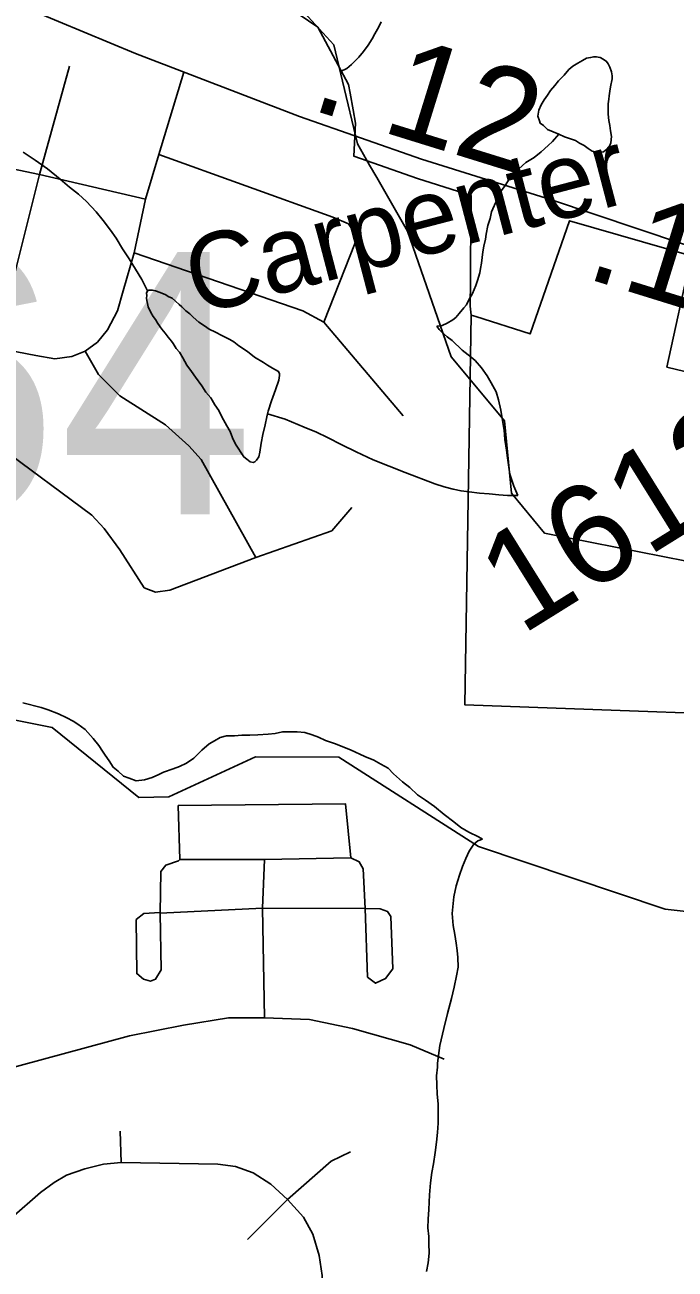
# Model space of a CAD drawing. Extents: x 2001466 to 31450019, y -30647475 to 847247.
# Drawn here: x 2043044 to 2044671, y 750972 to 754086 of the extents above; entities that cross this region are included whole.
import ezdxf

# ---------------------------------------------------------------- set-up
doc = ezdxf.new("R2010")
doc.units = 0
for name, color, linetype in [('Exist Boundary Political City Limit New', 7, 'Continuous'), ('Exist Hydrographic Creek Single Shore', 7, 'Continuous'), ('Exist Hydrographic Misc Water Feature', 7, 'Continuous'), ('Exist Road Non-System Type 51', 7, 'Continuous'), ('Exist Road Secondary Mileage Hundredths English Label', 7, 'Continuous'), ('Exist Road Secondary Structure Pipe Number Label', 7, 'Continuous'), ('Exist Road Secondary Type 51 Attributed', 7, 'Continuous'), ('Exist Road Secondary Type 51 Label', 7, 'Continuous'), ('Exist Road Secondary Type 51 Number Label', 7, 'Continuous'), ('Map Preparation Boundary City Limit Buffer Line', 7, 'Continuous')]:
    doc.layers.add(name, color=color, linetype=linetype)

msp = doc.modelspace()

# ---------------------------------------------------------------- linework, layer by layer
at = {"layer": 'Exist Boundary Political City Limit New'}
for points in [[(2043730.2, 754112), (2043776.5, 754080.2), (2043815.2, 754008.2), (2043853.5, 753937), (2043857.5, 753915.3), (2043865.2, 753873.8), (2043871.5, 753839.8), (2043867, 753757.1), (2044026.6, 753701.8), (2044160.8, 753658.7), (2044159.2, 753492.6), (2044158.8, 753445.8), (2044158.1, 753381.8), (2044160.5, 753359.8)], [(2044160.5, 753359.8), (2044144.8, 752384.1), (2045151.2, 752348.2)]]:
    msp.add_lwpolyline(points, dxfattribs=at)
at = {"layer": 'Exist Hydrographic Creek Single Shore'}
msp.add_lwpolyline([(2045640.2, 751959.3), (2045637.1, 751957.7), (2045454.2, 751948.3), (2045223.5, 752071.9), (2045211.2, 752075.7), (2045191, 752076.6), (2045172.2, 752069.1), (2045119.9, 752019.2), (2045092.7, 752003.2), (2045037.1, 751979.8), (2044796.2, 751856.8), (2044646.1, 751873), (2044179.2, 752030.2), (2043829.2, 752253.9), (2043621.2, 752254.8), (2043404.1, 752154.3), (2043329.2, 752152.6), (2043112.1, 752327.6), (2042987.2, 752353.1)], dxfattribs=at)
at = {"layer": 'Exist Hydrographic Misc Water Feature'}
msp.add_line((2043924.4, 753703.9), (2043906.5, 753735.2), dxfattribs=at)
for points in [[(2043838.6, 753945.4), (2043817.1, 754035.7), (2043725.2, 754136), (2043667.2, 754343.9), (2043541.1, 754504), (2043199.2, 754711.2), (2043016.1, 754895.4), (2042782.3, 754992.1)], [(2043935, 754093.6), (2043929.2, 754081.5), (2043919.4, 754063.5), (2043913, 754051.5), (2043903.2, 754035.2), (2043891.3, 754019.5), (2043879.6, 754005.5), (2043869.4, 753995.2), (2043861.2, 753987.2), (2043849.3, 753977.2), (2043833.5, 753969)], [(2044379.9, 753812.3), (2044365.6, 753818.2), (2044351.6, 753824.3), (2044341.4, 753834.4), (2044333.4, 753840), (2044331.5, 753846), (2044327.6, 753858), (2044329.5, 753872.3), (2044335.6, 753886), (2044343.6, 753898.1), (2044351.6, 753910.3), (2044359.4, 753922.1), (2044369.5, 753934), (2044379.3, 753946.3), (2044393.5, 753960.4), (2044405.2, 753974.4), (2044415, 753982.3), (2044427.3, 753990.1), (2044439, 753996.5), (2044449.4, 754002.6), (2044459.5, 754004.3), (2044467.5, 754006.3), (2044473.4, 754006.2), (2044483.3, 754004.3), (2044491.1, 754000.3), (2044499.5, 753994.6), (2044503.2, 753988.4), (2044507.3, 753980.4), (2044511.4, 753968.5), (2044513.4, 753958.4), (2044513.4, 753950.7), (2044509.3, 753930.6), (2044507.5, 753920.3), (2044505.6, 753908.5), (2044505.4, 753900.4), (2044503.6, 753888.5), (2044503.4, 753880.4), (2044503.4, 753862.6), (2044505.4, 753846.4), (2044507.7, 753834.3), (2044509.5, 753820.6), (2044511.6, 753806.6), (2044509.7, 753790.6), (2044507.9, 753784.4), (2044505.4, 753780.7), (2044499.9, 753774.6), (2044491.5, 753768.6), (2044481.8, 753766.4), (2044472, 753768.3), (2044463.4, 753770.4), (2044453.3, 753776.4), (2044443.7, 753784.4), (2044431.4, 753790.3), (2044421.4, 753796.3), (2044411.9, 753800.2), (2044393.7, 753806.2), (2044379.9, 753812.3)], [(2043906.5, 753735.2), (2043876.1, 753788.4), (2043838.6, 753945.4)], [(2044379.9, 753812.3), (2044363.7, 753794.1), (2044353.5, 753784.3), (2044336.1, 753768.3), (2044317.8, 753754), (2044297.5, 753742), (2044279.7, 753726.1), (2044255.7, 753700.1), (2044245.8, 753684.2), (2044233.9, 753668.2), (2044225.7, 753649.9), (2044211.8, 753617.9), (2044207.9, 753601.9), (2044201.9, 753584.1), (2044197.8, 753562), (2044196.4, 753550.1), (2044192.1, 753532.1), (2044190.1, 753517.8), (2044188.2, 753503.9), (2044186.4, 753490), (2044184.3, 753476.1), (2044182.3, 753465.8), (2044176.5, 753446), (2044172.2, 753434.1), (2044164.2, 753413.8), (2044154.4, 753397.9), (2044148.6, 753385.8), (2044142.5, 753377.8), (2044130.4, 753363.8), (2044122.4, 753354), (2044114.6, 753347.9), (2044100.4, 753339.9), (2044088.3, 753333.6), (2044074.4, 753331.7)], [(2043039.9, 753767.7), (2043069.9, 753747.8), (2043100.2, 753725.7), (2043132, 753699.8), (2043155.8, 753680), (2043177.9, 753662), (2043198.2, 753643.9), (2043222, 753618), (2043240, 753596.2), (2043258.3, 753572.4), (2043272.2, 753552.4), (2043288.2, 753526), (2043304.4, 753500.4), (2043320.4, 753474.5), (2043336.6, 753448.5), (2043350.6, 753420.4)], [(2044232.1, 753109.6), (2044110.1, 753255.4), (2044001.2, 753569.4), (2043924.4, 753703.9)], [(2043350.6, 753420.4), (2043348.3, 753414.3), (2043348.7, 753408.6), (2043348.5, 753402.5), (2043348.7, 753396.4), (2043350.4, 753388.4), (2043352.4, 753380.4), (2043358.6, 753366.5), (2043364.7, 753356.6), (2043370.5, 753348.4), (2043376.4, 753338.6), (2043386.5, 753324.5), (2043394.7, 753314.3), (2043402.7, 753304.6), (2043410.9, 753294.5), (2043415, 753288.6), (2043422.8, 753276.4), (2043430.7, 753266.7), (2043438.7, 753252.5), (2043448.8, 753234.7), (2043461.1, 753218.7), (2043471.1, 753204.6), (2043486.9, 753182.7), (2043497, 753166.6), (2043509.1, 753152.6), (2043518.9, 753134.9), (2043529, 753120.8), (2043537, 753104.9), (2043548.9, 753082.8), (2043557.3, 753068.6), (2043563, 753052.7), (2043571, 753036.9), (2043577.4, 753027), (2043585.2, 753014.9), (2043591.3, 753005), (2043599.1, 752999), (2043607.5, 752992.8), (2043615.3, 752990.8), (2043619.4, 752993), (2043623.5, 752996.9), (2043629, 753005), (2043631.5, 753016.8), (2043635.2, 753039), (2043639.3, 753061), (2043645.2, 753084.8), (2043649.1, 753105), (2043650.8, 753112.8)], [(2043650.8, 753112.8), (2043653, 753119), (2043660.8, 753145), (2043671.1, 753173), (2043678.9, 753197), (2043680.9, 753208.8), (2043680.7, 753212.9), (2043678.7, 753218.9), (2043663.1, 753227), (2043650.8, 753234.9), (2043640.7, 753240.9), (2043618.8, 753254.8), (2043600.7, 753268.9), (2043578.8, 753282.8), (2043566.5, 753292.8), (2043556.9, 753298.7), (2043536.3, 753308.7), (2043520.8, 753316.7), (2043504.6, 753324.4), (2043492.9, 753332.7), (2043478.7, 753342.5), (2043464.6, 753354.4), (2043456.6, 753362.6), (2043446.9, 753370.5), (2043436.7, 753380.6), (2043430.3, 753386.4), (2043420.7, 753394.4), (2043412.7, 753402.5), (2043402.2, 753406.5), (2043396.5, 753410.6), (2043382.6, 753416.4), (2043370.5, 753420.3), (2043362.5, 753422.3), (2043354.3, 753422.3), (2043350.6, 753420.4)], [(2044074.4, 753331.7), (2044080.4, 753323.9), (2044086.7, 753317.7), (2044100.9, 753305.8), (2044112.8, 753295.9), (2044138.4, 753271.7), (2044160.5, 753254.1), (2044170.8, 753246.1), (2044186.8, 753227.9), (2044200.9, 753207.9), (2044210.8, 753190.1), (2044222.7, 753168), (2044228.8, 753148), (2044235, 753122), (2044239.3, 753096.2), (2044243, 753072.1), (2044244.8, 753048.2), (2044248.9, 753022.1), (2044251.2, 753002.3), (2044257.3, 752962), (2044267.2, 752932.1), (2044277.6, 752908.2)], [(2043650.8, 753112.8), (2043694.9, 753099.2), (2043743, 753079.4), (2043773.2, 753067.1), (2043801.1, 753053.5), (2043837.2, 753035.4), (2043872.8, 753017.5), (2043915.1, 752997.7), (2043955.3, 752981.4), (2043995.3, 752965.7), (2044069.3, 752937.8), (2044093.3, 752929.7), (2044115.4, 752923.9), (2044135.5, 752920), (2044155.6, 752917.8), (2044181.2, 752913.9), (2044205.6, 752912.2), (2044229.4, 752910.2), (2044251.2, 752908.1), (2044277.6, 752908.2)], [(2045494.4, 752317), (2045445.2, 752447.3), (2045336.1, 752541.3), (2045278, 752592.6), (2045244.2, 752616.2), (2045203.7, 752631.2), (2045150.1, 752641.5), (2045104.4, 752649.6), (2045065.8, 752656.7), (2045040, 752661.8), (2044936, 752697.1), (2044344, 752814.3), (2044261.2, 752914.4), (2044244.2, 753095.2), (2044232.1, 753109.6)], [(2043038.7, 752389.9), (2043084.6, 752378.1), (2043102.3, 752372.1), (2043128.3, 752362.1), (2043148.8, 752352.1), (2043164.4, 752344), (2043176.3, 752336.1), (2043194.3, 752322.5), (2043214.4, 752300.4), (2043228.6, 752282.4), (2043238.4, 752268.3), (2043244.6, 752258.5), (2043254.8, 752244.3), (2043264.9, 752228.2), (2043277, 752218.3), (2043290.7, 752206.4), (2043305.1, 752200.6), (2043322.7, 752194.7), (2043343, 752196.5), (2043362.7, 752202.4), (2043378.9, 752210.5), (2043391, 752216.4), (2043414.8, 752224.5), (2043430.7, 752230.6), (2043448.6, 752238.8), (2043466.8, 752250.7), (2043486.7, 752270.8), (2043504.6, 752286.8), (2043518.3, 752294.8), (2043532.5, 752302.8), (2043548.4, 752306.9), (2043568.3, 752307.1), (2043586.6, 752308.8), (2043606.5, 752309), (2043626.6, 752309.2), (2043652.8, 752310.9), (2043670.5, 752313.1), (2043688.7, 752317.3), (2043706.5, 752317), (2043724.8, 752317.1), (2043744.5, 752315.3), (2043762.5, 752309.3), (2043778.5, 752303.2), (2043796.4, 752295.2), (2043818.5, 752287.4), (2043858.7, 752271.6), (2043894.8, 752255.6), (2043916.9, 752245.7), (2043934.8, 752235.7), (2043952.6, 752225.7), (2043966.5, 752211.8), (2043988.7, 752191.8), (2044006.7, 752177.7), (2044026.6, 752159.7), (2044046.7, 752145.7), (2044068.9, 752129.8), (2044092.7, 752109.9), (2044116.9, 752092), (2044134.9, 752077.9), (2044155, 752066), (2044179, 752054.2), (2044188.6, 752048.3)], [(2044049.2, 750966.1), (2044052.9, 750988.2), (2044055.1, 751012.2), (2044054.9, 751036.2), (2044054.9, 751054.1), (2044052.5, 751075.9), (2044052.9, 751097.8), (2044054.7, 751121.8), (2044056.4, 751158.1), (2044058.4, 751188.2), (2044062.3, 751213.9), (2044066.4, 751236), (2044070.3, 751264.3), (2044074.2, 751290.1), (2044076, 751314.1), (2044078.3, 751338.1), (2044078.1, 751362), (2044077.9, 751386), (2044075.8, 751409.9), (2044074.4, 751434), (2044073.8, 751456), (2044076.3, 751478), (2044076.3, 751488.1), (2044081.8, 751531.9), (2044091.8, 751574.2), (2044101.5, 751612.1), (2044111.7, 751649.9), (2044117.7, 751678.2), (2044123.6, 751706.1), (2044127.7, 751728.2), (2044127.5, 751752.2), (2044125.3, 751769.9), (2044123.2, 751788.1), (2044119.3, 751810.2), (2044115.2, 751832.3), (2044113.4, 751862.2), (2044117.5, 751904.2), (2044123.4, 751932), (2044131.2, 751958), (2044139, 751980), (2044147, 751999.9), (2044155.2, 752018.1), (2044167.1, 752036.2), (2044176.9, 752044), (2044188.6, 752048.3)]]:
    msp.add_lwpolyline(points, dxfattribs=at)
at = {"layer": 'Exist Road Non-System Type 51'}
for points in [[(2043080, 753711.4), (2043155.4, 753982.5)], [(2043378.8, 753761.7), (2043441.6, 753967.6)], [(2043378.8, 753761.7), (2043345.3, 753650)], [(2043792.2, 753342.5), (2043870.4, 753541), (2043867.6, 753566.1), (2043853.6, 753588.5), (2043814.5, 753605.2), (2043378.8, 753761.7)], [(2042775.6, 753750.6), (2042959.9, 753736.6), (2043080, 753711.4)], [(2042971.1, 753278.2), (2043080, 753711.4)], [(2043080, 753711.4), (2043345.3, 753650)], [(2043345.3, 753650), (2043317.4, 753515.8)], [(2043317.4, 753515.8), (2043289.5, 753420.8), (2043275.5, 753370.5), (2043250.4, 753323), (2043225.2, 753292.2), (2043194.5, 753269.9)], [(2043317.4, 753515.8), (2043739.1, 753370.5), (2043792.2, 753342.5)], [(2043792.2, 753342.5), (2043990.5, 753107.8)], [(2042971.1, 753278.2), (2042940.4, 753163.7), (2042932, 753116.2), (2042946, 753065.8), (2042982.3, 753029.5), (2043211.3, 752859), (2043242, 752825.5), (2043281.1, 752772.4), (2043342.5, 752677.4), (2043370.5, 752666.2), (2043406.8, 752671.8), (2043621.8, 752752.8)], [(2043194.5, 753269.9), (2043161, 753255.9), (2043119.1, 753250.3), (2043071.6, 753258.7), (2042971.1, 753278.2)], [(2043621.8, 752752.8), (2043485, 752998.8), (2043454.3, 753032.3), (2043395.6, 753085.4), (2043281.1, 753158.1), (2043228, 753211.2), (2043194.5, 753269.9)], [(2043621.8, 752752.8), (2043811.7, 752819.9), (2043862, 752878.6)], [(2043643.3, 751601.2), (2043638.8, 751875.8), (2043643.3, 751997.3), (2043859.2, 752001.8), (2043845.7, 752136.9), (2043427.4, 752132.4), (2043431.9, 751997.3), (2043643.3, 751997.3)], [(2043638.8, 751875.8), (2043382.4, 751863.5), (2043383.6, 751967.8), (2043396.3, 751983), (2043428.1, 751994.5)], [(2043428.1, 751994.5), (2043431.9, 751997.3)], [(2043859.2, 752001.8), (2043880.5, 751991.9), (2043890.7, 751974.1), (2043895.7, 751875), (2043900.8, 751703.3), (2043921.2, 751688), (2043946.6, 751699.5), (2043964.4, 751723.6), (2043959.3, 751854.6), (2043951.6, 751867.3), (2043932.6, 751873.7), (2043895.7, 751875)], [(2043382.4, 751863.5), (2043384.9, 751721.1), (2043370.9, 751698.2), (2043358.2, 751693.1), (2043340.4, 751698.2), (2043323.9, 751712.2), (2043322.6, 751847), (2043341.7, 751862.2), (2043381.1, 751864.8)], [(2043638.8, 751875.8), (2043895.7, 751875)], [(2042327.2, 751290.7), (2043306, 751556.2), (2043440.9, 751583.2), (2043553.4, 751601.2), (2043643.3, 751601.2)], [(2043643.3, 751601.2), (2043755.8, 751596.7), (2043863.7, 751574.2), (2044007.6, 751533.7), (2044093.1, 751497.7)], [(2043285, 751239.6), (2043282.1, 751317.9)], [(2042936.7, 751037.5), (2043083, 751164.4), (2043116.9, 751189.5), (2043147.9, 751207.2), (2043193.6, 751223.4), (2043240.8, 751235.2), (2043285, 751239.6)], [(2043285, 751239.6), (2043526.8, 751235.2), (2043571.1, 751229.3), (2043615.3, 751213.1), (2043659.5, 751185.1), (2043700.8, 751146.7)], [(2043700.8, 751146.7), (2043810, 751242.6), (2043858.6, 751266.2)], [(2043700.8, 751146.7), (2043600.6, 751046.3)], [(2043700.8, 751146.7), (2043740.6, 751102.4), (2043764.2, 751059.6), (2043780.5, 751006.5), (2043787.8, 750956.3), (2043784.9, 750876.6), (2043751, 750349.9)]]:
    msp.add_lwpolyline(points, dxfattribs=at)
at = {"layer": 'Exist Road Secondary Type 51 Attributed'}
msp.add_lwpolyline([(2045137.1, 753407), (2044686.5, 753539.1), (2044361.5, 753648.2), (2044036.4, 753749.6), (2043730.6, 753856.7), (2043320.3, 754014.2), (2042870.5, 754201.8), (2042570.4, 754321.3), (2042107.7, 754499.3), (2041752.9, 754635.8), (2041497, 754735.6), (2041154.3, 754878.9), (2040933.8, 754952.6), (2040676.3, 755013.8), (2040422.1, 755063.7)], dxfattribs=at)
at = {"layer": 'Map Preparation Boundary City Limit Buffer Line'}
for points in [[(2043730.2, 754112), (2043776.5, 754080.2), (2043815.2, 754008.2), (2043853.5, 753937), (2043857.5, 753915.3), (2043865.2, 753873.8), (2043871.5, 753839.8), (2043867, 753757.1), (2044026.6, 753701.8), (2044160.8, 753658.7), (2044159.2, 753492.6), (2044158.8, 753445.8), (2044158.1, 753381.8), (2044160.5, 753359.8)], [(2044160.5, 753359.8), (2044158.1, 753381.8), (2044158.8, 753445.8), (2044159.2, 753492.6), (2044160.8, 753658.7), (2044026.6, 753701.8), (2043867, 753757.1), (2043871.5, 753839.8), (2043865.2, 753873.8), (2043857.5, 753915.3), (2043853.5, 753937), (2043815.2, 754008.2), (2043776.5, 754080.2), (2043730.2, 754112)], [(2045151.2, 752348.2), (2045147.9, 752376.1), (2045120.6, 752597.9), (2045115.5, 752648.7), (2045109.9, 752704.3), (2045105, 752760.1), (2045100.9, 752815.8), (2045110.4, 752816.4), (2045107.8, 752860.6), (2045105.6, 752904.8), (2045103.9, 752949), (2045102.8, 752993.2), (2044844.5, 752987), (2044832.6, 753087.4), (2044820.5, 753188.8), (2044650.5, 753229.9), (2044710.8, 753508.1), (2044406.2, 753595.9), (2044308.4, 753312.7), (2044172, 753356.2), (2044160.5, 753359.8)], [(2044160.5, 753359.8), (2044144.8, 752384.1), (2045151.2, 752348.2)]]:
    msp.add_lwpolyline(points, dxfattribs=at)

# ---------------------------------------------------------------- texts
at = {"layer": 'Exist Road Secondary Mileage Hundredths English Label'}
for s, p in [('. 12', (2043753.3, 753875.8)), ('.11', (2044441, 753454.1))]:
    msp.add_text(s, height=250, rotation=342.7684, dxfattribs=at).set_placement(p)
at = {"layer": 'Exist Road Secondary Structure Pipe Number Label'}
msp.add_text('P64', height=656.17, dxfattribs=at).set_placement((2042055.8, 752861.1))
at = {"layer": 'Exist Road Secondary Type 51 Label'}
msp.add_text('Carpenter', height=190, rotation=14.6864, dxfattribs=at).set_placement((2043474.6, 753358.9))
at = {"layer": 'Exist Road Secondary Type 51 Number Label'}
msp.add_text('1613', height=250, rotation=31.918, dxfattribs=at).set_placement((2044286.1, 752557.1))

doc.saveas('drawing.dxf')
